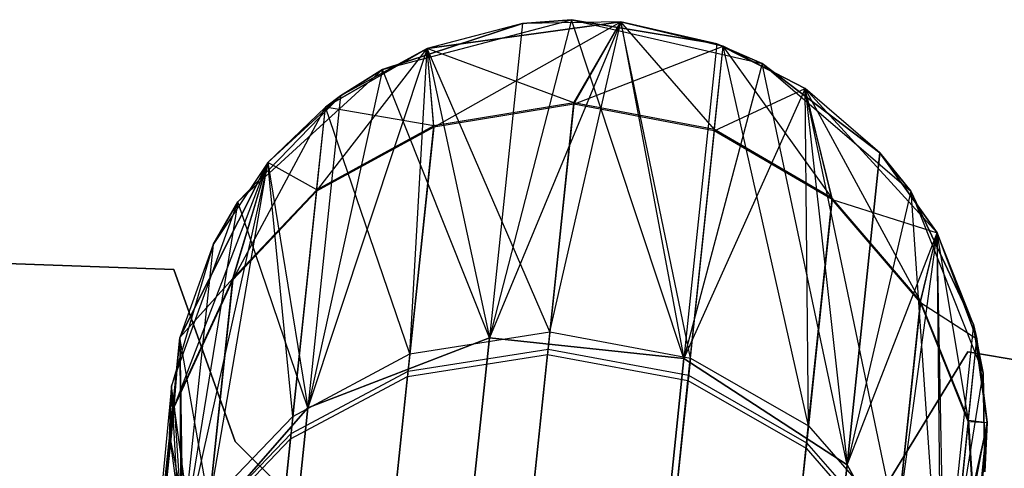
# Model space of a CAD drawing. Extents: x 0.3 to 7.1, y -3.38 to 3.38.
# Tile 560 of 604: x 3.9 to 4.15, y 3.27 to 3.38. Entities that reach past the tile are written whole.
import ezdxf

# ---------------------------------------------------------------- set-up
doc = ezdxf.new("R2010")
doc.units = 0
doc.header["$LTSCALE"] = 2.54
doc.layers.get('0').update_dxf_attribs({"linetype": 'CONTINUOUS'})

# ---------------------------------------------------------------- blocks, each defined once
blk = doc.blocks.new('SINGLES_AVVSTL_STL')
at = {"color": 0}
for p, q in [((3.99335, 3.36971, 1.70622), (4.03963, 3.38191, 1.70622)), ((3.99335, 3.36971, 1.70622), (4.03963, 3.38191, 1.70622)), ((4.02759, 3.38099, 17.50622), (3.99335, 3.36971, 17.50622)), ((3.99335, 3.36971, 1.70622), (4.02759, 3.38099, 17.50622)), ((4.02759, 3.38099, 17.50622), (3.99335, 3.36971, 17.50622)), ((3.99335, 3.36971, 1.70622), (4.02759, 3.38099, 17.50622)), ((4.05169, 3.38137, 23.18265), (4.00428, 3.37484, 51.88278)), ((4.00428, 3.37484, 51.88278), (4.05169, 3.38137, 51.88278)), ((4.05169, 3.38137, 23.18265), (4.00428, 3.37484, 51.88278)), ((4.00428, 3.37484, 51.88278), (4.05169, 3.38137, 51.88278)), ((4.05169, 3.38137, 58.76742), (4.00428, 3.37484, 58.76742)), ((4.05169, 3.38137, 58.76742), (4.00428, 3.37484, 58.76742)), ((4.05169, 3.38137, 57.56742), (4.00428, 3.37484, 57.56742)), ((4.05169, 3.38137, 57.56742), (4.00428, 3.37484, 57.56742)), ((4.02759, 3.38099, 23.18265), (4.00428, 3.37484, 51.88278)), ((4.02759, 3.38099, 23.18265), (4.00428, 3.37484, 51.88278)), ((4.02759, 3.38099, 23.18265), (4.00428, 3.37484, 23.18265)), ((4.02759, 3.38099, 23.18265), (4.00428, 3.37484, 23.18265)), ((4.00593, 3.35568, 57.21682), (4.05169, 3.38137, 57.56742)), ((4.00593, 3.35568, 57.21682), (4.05169, 3.38137, 57.56742)), ((4.03963, 3.38191, 17.50622), (4.01952, 3.30419, 18.18647)), ((4.03963, 3.38191, 17.50622), (4.01952, 3.30419, 18.18647)), ((4.05169, 3.38137, 23.18265), (4.01952, 3.30419, 22.5024)), ((4.05169, 3.38137, 23.18265), (4.01952, 3.30419, 22.5024)), ((4.02759, 3.38099, 17.50622), (4.01952, 3.30419, 18.18647)), ((4.02759, 3.38099, 17.50622), (4.01952, 3.30419, 18.18647)), ((4.02759, 3.38099, 23.18265), (4.01952, 3.30419, 22.5024)), ((4.02759, 3.38099, 23.18265), (4.01952, 3.30419, 22.5024)), ((4.03963, 3.38191, 17.50622), (4.02759, 3.38099, 17.50622)), ((4.02759, 3.38099, 17.50622), (4.03963, 3.38191, 1.70622)), ((4.02759, 3.38099, 17.50622), (4.03963, 3.38191, 1.70622)), ((4.03963, 3.38191, 17.50622), (4.02759, 3.38099, 17.50622)), ((4.05169, 3.38137, 23.18265), (4.02759, 3.38099, 23.18265)), ((4.05169, 3.38137, 23.18265), (4.02759, 3.38099, 23.18265)), ((4.03431, 3.30568, 52.55752), (4.05169, 3.38137, 51.88278)), ((4.03431, 3.30568, 52.55752), (4.05169, 3.38137, 51.88278)), ((4.03963, 3.38191, 1.70622), (4.08628, 3.37121, 1.70622)), ((4.06712, 3.29918, 18.18647), (4.03963, 3.38191, 17.50622)), ((4.07519, 3.37598, 17.50622), (4.03963, 3.38191, 17.50622)), ((4.06712, 3.29918, 18.18647), (4.03963, 3.38191, 17.50622)), ((4.03963, 3.38191, 1.70622), (4.07519, 3.37598, 17.50622)), ((4.03963, 3.38191, 1.70622), (4.08628, 3.37121, 1.70622)), ((4.03963, 3.38191, 17.50622), (4.03963, 3.38191, 1.70622)), ((4.03963, 3.38191, 17.50622), (4.03963, 3.38191, 1.70622)), ((4.07519, 3.37598, 17.50622), (4.03963, 3.38191, 17.50622)), ((4.03963, 3.38191, 1.70622), (4.07519, 3.37598, 17.50622)), ((4.04015, 3.36126, 57.21575), (4.05169, 3.38137, 57.56742)), ((4.04015, 3.36126, 57.21575), (4.05169, 3.38137, 57.56742)), ((4.04019, 3.36159, 59.11627), (4.05169, 3.38137, 58.76742)), ((4.04019, 3.36159, 59.11627), (4.05169, 3.38137, 58.76742)), ((4.07519, 3.37598, 23.18265), (4.05169, 3.38137, 51.88278)), ((4.05169, 3.38137, 51.88278), (4.07669, 3.37543, 51.88278)), ((4.07519, 3.37598, 23.18265), (4.05169, 3.38137, 51.88278)), ((4.07519, 3.37598, 23.18265), (4.05169, 3.38137, 23.18265)), ((4.05169, 3.38137, 23.18265), (4.05169, 3.38137, 51.88278)), ((4.05169, 3.38137, 23.18265), (4.05169, 3.38137, 51.88278)), ((4.05169, 3.38137, 23.18265), (4.06712, 3.29918, 22.5024)), ((4.07519, 3.37598, 23.18265), (4.05169, 3.38137, 23.18265)), ((4.05169, 3.38137, 23.18265), (4.06712, 3.29918, 22.5024)), ((4.06868, 3.29927, 52.55688), (4.05169, 3.38137, 51.88278)), ((4.06868, 3.29927, 52.55688), (4.05169, 3.38137, 51.88278)), ((4.05169, 3.38137, 51.88278), (4.07669, 3.37543, 51.88278)), ((4.07455, 3.35512, 59.11594), (4.05169, 3.38137, 58.76742)), ((4.07455, 3.35512, 59.11594), (4.05169, 3.38137, 58.76742)), ((4.07669, 3.37543, 58.76742), (4.05169, 3.38137, 58.76742)), ((4.05169, 3.38137, 57.56742), (4.05169, 3.38137, 58.76742)), ((4.07669, 3.37543, 57.56742), (4.05169, 3.38137, 57.56742)), ((4.05169, 3.38137, 57.56742), (4.05169, 3.38137, 58.76742)), ((4.07669, 3.37543, 58.76742), (4.05169, 3.38137, 58.76742)), ((4.07669, 3.37543, 57.56742), (4.05169, 3.38137, 57.56742)), ((4.00428, 3.37484, 23.18265), (3.9751, 3.28706, 22.50739)), ((4.00428, 3.37484, 23.18265), (3.9751, 3.28706, 22.50739)), ((3.97728, 3.34006, 57.21897), (4.00428, 3.37484, 57.56742)), ((3.97728, 3.34006, 57.21897), (4.00428, 3.37484, 57.56742)), ((4.00428, 3.37484, 23.18265), (3.97943, 3.36053, 51.88278)), ((3.97943, 3.36053, 51.88278), (4.00428, 3.37484, 51.88278)), ((4.00428, 3.37484, 23.18265), (3.97943, 3.36053, 51.88278)), ((3.97943, 3.36053, 51.88278), (4.00428, 3.37484, 51.88278)), ((4.00428, 3.37484, 58.76742), (3.97943, 3.36053, 58.76742)), ((4.00428, 3.37484, 57.56742), (3.97943, 3.36053, 57.56742)), ((4.00428, 3.37484, 58.76742), (3.97943, 3.36053, 58.76742)), ((4.00428, 3.37484, 57.56742), (3.97943, 3.36053, 57.56742)), ((4.00428, 3.37484, 23.18265), (3.98312, 3.36329, 23.18265)), ((4.00428, 3.37484, 23.18265), (3.98312, 3.36329, 23.18265)), ((4.00011, 3.30027, 52.55548), (4.00428, 3.37484, 51.88278)), ((4.00011, 3.30027, 52.55548), (4.00428, 3.37484, 51.88278)), ((4.00428, 3.37484, 51.88278), (4.00428, 3.37484, 23.18265)), ((4.00428, 3.37484, 51.88278), (4.00428, 3.37484, 23.18265)), ((4.00428, 3.37484, 23.18265), (4.01952, 3.30419, 22.5024)), ((4.00428, 3.37484, 23.18265), (4.01952, 3.30419, 22.5024)), ((4.03431, 3.30568, 52.55752), (4.00428, 3.37484, 51.88278)), ((4.03431, 3.30568, 52.55752), (4.00428, 3.37484, 51.88278)), ((4.00596, 3.356, 59.11521), (4.00428, 3.37484, 58.76742)), ((4.00596, 3.356, 59.11521), (4.00428, 3.37484, 58.76742)), ((4.04019, 3.36159, 59.11627), (4.00428, 3.37484, 58.76742)), ((4.04019, 3.36159, 59.11627), (4.00428, 3.37484, 58.76742)), ((4.00428, 3.37484, 57.56742), (4.00428, 3.37484, 58.76742)), ((4.00428, 3.37484, 57.56742), (4.00428, 3.37484, 58.76742)), ((4.00593, 3.35568, 57.21682), (4.00428, 3.37484, 57.56742)), ((4.00593, 3.35568, 57.21682), (4.00428, 3.37484, 57.56742)), ((4.04015, 3.36126, 57.21575), (4.07669, 3.37543, 57.56742)), ((4.04015, 3.36126, 57.21575), (4.07669, 3.37543, 57.56742)), ((4.07519, 3.37598, 17.50622), (4.06712, 3.29918, 18.18647)), ((4.07519, 3.37598, 17.50622), (4.06712, 3.29918, 18.18647)), ((4.07519, 3.37598, 23.18265), (4.06712, 3.29918, 22.5024)), ((4.07519, 3.37598, 23.18265), (4.06712, 3.29918, 22.5024)), ((4.06868, 3.29927, 52.55688), (4.07669, 3.37543, 51.88278)), ((4.06868, 3.29927, 52.55688), (4.07669, 3.37543, 51.88278)), ((4.07452, 3.35479, 57.21608), (4.07669, 3.37543, 57.56742)), ((4.07452, 3.35479, 57.21608), (4.07669, 3.37543, 57.56742)), ((4.07455, 3.35512, 59.11594), (4.07669, 3.37543, 58.76742)), ((4.07455, 3.35512, 59.11594), (4.07669, 3.37543, 58.76742)), ((4.08628, 3.37121, 17.50622), (4.07519, 3.37598, 17.50622)), ((4.07519, 3.37598, 17.50622), (4.08628, 3.37121, 1.70622)), ((4.07519, 3.37598, 17.50622), (4.08628, 3.37121, 1.70622)), ((4.08628, 3.37121, 17.50622), (4.07519, 3.37598, 17.50622)), ((4.09672, 3.36513, 23.18265), (4.07519, 3.37598, 23.18265)), ((4.07519, 3.37598, 23.18265), (4.07669, 3.37543, 51.88278)), ((4.07519, 3.37598, 23.18265), (4.07669, 3.37543, 51.88278)), ((4.09672, 3.36513, 23.18265), (4.07519, 3.37598, 23.18265)), ((4.09672, 3.36513, 23.18265), (4.07669, 3.37543, 51.88278)), ((4.07669, 3.37543, 51.88278), (4.09672, 3.36513, 51.88278)), ((4.09672, 3.36513, 23.18265), (4.07669, 3.37543, 51.88278)), ((4.09756, 3.2827, 52.55382), (4.07669, 3.37543, 51.88278)), ((4.09756, 3.2827, 52.55382), (4.07669, 3.37543, 51.88278)), ((4.07669, 3.37543, 51.88278), (4.09672, 3.36513, 51.88278)), ((4.1034, 3.33831, 59.11436), (4.07669, 3.37543, 58.76742)), ((4.1034, 3.33831, 59.11436), (4.07669, 3.37543, 58.76742)), ((4.09672, 3.36513, 58.76742), (4.07669, 3.37543, 58.76742)), ((4.09672, 3.36513, 57.56742), (4.07669, 3.37543, 57.56742)), ((4.07669, 3.37543, 57.56742), (4.07669, 3.37543, 58.76742)), ((4.09672, 3.36513, 58.76742), (4.07669, 3.37543, 58.76742)), ((4.07669, 3.37543, 57.56742), (4.07669, 3.37543, 58.76742)), ((4.09672, 3.36513, 57.56742), (4.07669, 3.37543, 57.56742)), ((3.95804, 3.3374, 1.70622), (3.99335, 3.36971, 1.70622)), ((3.95804, 3.3374, 1.70622), (3.99335, 3.36971, 1.70622)), ((3.99335, 3.36971, 17.50622), (3.9751, 3.28706, 18.18148)), ((3.99335, 3.36971, 17.50622), (3.9751, 3.28706, 18.18148)), ((3.99335, 3.36971, 17.50622), (3.98312, 3.36329, 17.50622)), ((3.98312, 3.36329, 17.50622), (3.99335, 3.36971, 1.70622)), ((3.98312, 3.36329, 17.50622), (3.99335, 3.36971, 1.70622)), ((3.99335, 3.36971, 17.50622), (3.98312, 3.36329, 17.50622)), ((4.01952, 3.30419, 18.18647), (3.99335, 3.36971, 17.50622)), ((4.01952, 3.30419, 18.18647), (3.99335, 3.36971, 17.50622)), ((3.99335, 3.36971, 17.50622), (3.99335, 3.36971, 1.70622)), ((3.99335, 3.36971, 17.50622), (3.99335, 3.36971, 1.70622)), ((4.08628, 3.37121, 17.50622), (4.06712, 3.29918, 18.18647)), ((4.08628, 3.37121, 17.50622), (4.06712, 3.29918, 18.18647)), ((4.08628, 3.37121, 1.70622), (4.12261, 3.34005, 1.70622)), ((4.107, 3.27319, 18.18148), (4.08628, 3.37121, 17.50622)), ((4.11502, 3.34943, 17.50622), (4.08628, 3.37121, 17.50622)), ((4.107, 3.27319, 18.18148), (4.08628, 3.37121, 17.50622)), ((4.08628, 3.37121, 1.70622), (4.11502, 3.34943, 17.50622)), ((4.08628, 3.37121, 1.70622), (4.12261, 3.34005, 1.70622)), ((4.08628, 3.37121, 17.50622), (4.08628, 3.37121, 1.70622)), ((4.08628, 3.37121, 17.50622), (4.08628, 3.37121, 1.70622)), ((4.11502, 3.34943, 17.50622), (4.08628, 3.37121, 17.50622)), ((4.08628, 3.37121, 1.70622), (4.11502, 3.34943, 17.50622)), ((4.09672, 3.36513, 23.18265), (4.06712, 3.29918, 22.5024)), ((4.09672, 3.36513, 23.18265), (4.06712, 3.29918, 22.5024)), ((4.07452, 3.35479, 57.21608), (4.09672, 3.36513, 57.56742)), ((4.07452, 3.35479, 57.21608), (4.09672, 3.36513, 57.56742)), ((4.11502, 3.34943, 23.18265), (4.09672, 3.36513, 51.88278)), ((4.09672, 3.36513, 51.88278), (4.12903, 3.32981, 51.88278)), ((4.11502, 3.34943, 23.18265), (4.09672, 3.36513, 51.88278)), ((4.11502, 3.34943, 23.18265), (4.09672, 3.36513, 23.18265)), ((4.09672, 3.36513, 23.18265), (4.09672, 3.36513, 51.88278)), ((4.09672, 3.36513, 23.18265), (4.09672, 3.36513, 51.88278)), ((4.09672, 3.36513, 23.18265), (4.107, 3.27319, 22.50739)), ((4.09672, 3.36513, 23.18265), (4.107, 3.27319, 22.50739)), ((4.11502, 3.34943, 23.18265), (4.09672, 3.36513, 23.18265)), ((4.09756, 3.2827, 52.55382), (4.09672, 3.36513, 51.88278)), ((4.09756, 3.2827, 52.55382), (4.09672, 3.36513, 51.88278)), ((4.11917, 3.25799, 52.54873), (4.09672, 3.36513, 51.88278)), ((4.11917, 3.25799, 52.54873), (4.09672, 3.36513, 51.88278)), ((4.09672, 3.36513, 51.88278), (4.12903, 3.32981, 51.88278)), ((4.1034, 3.33831, 59.11436), (4.09672, 3.36513, 58.76742)), ((4.1034, 3.33831, 59.11436), (4.09672, 3.36513, 58.76742)), ((4.12497, 3.31317, 59.11172), (4.09672, 3.36513, 58.76742)), ((4.12497, 3.31317, 59.11172), (4.09672, 3.36513, 58.76742)), ((4.12903, 3.32981, 58.76742), (4.09672, 3.36513, 58.76742)), ((4.12903, 3.32981, 57.56742), (4.09672, 3.36513, 57.56742)), ((4.09672, 3.36513, 57.56742), (4.09672, 3.36513, 58.76742)), ((4.12903, 3.32981, 58.76742), (4.09672, 3.36513, 58.76742)), ((4.09672, 3.36513, 57.56742), (4.09672, 3.36513, 58.76742)), ((4.10337, 3.33798, 57.21768), (4.09672, 3.36513, 57.56742)), ((4.12903, 3.32981, 57.56742), (4.09672, 3.36513, 57.56742)), ((4.10337, 3.33798, 57.21768), (4.09672, 3.36513, 57.56742)), ((3.98312, 3.36329, 17.50622), (3.95804, 3.3374, 17.50622)), ((3.95804, 3.3374, 1.70622), (3.98312, 3.36329, 17.50622)), ((3.98312, 3.36329, 17.50622), (3.95804, 3.3374, 17.50622)), ((3.95804, 3.3374, 1.70622), (3.98312, 3.36329, 17.50622)), ((3.98312, 3.36329, 23.18265), (3.96533, 3.34702, 51.88278)), ((3.98312, 3.36329, 23.18265), (3.96533, 3.34702, 51.88278)), ((3.98312, 3.36329, 23.18265), (3.96533, 3.34702, 23.18265)), ((3.98312, 3.36329, 23.18265), (3.96533, 3.34702, 23.18265)), ((3.98312, 3.36329, 17.50622), (3.9751, 3.28706, 18.18148)), ((3.98312, 3.36329, 17.50622), (3.9751, 3.28706, 18.18148)), ((3.98312, 3.36329, 23.18265), (3.9751, 3.28706, 22.50739)), ((3.98312, 3.36329, 23.18265), (3.9751, 3.28706, 22.50739)), ((3.98312, 3.36329, 23.18265), (3.97943, 3.36053, 51.88278)), ((3.98312, 3.36329, 23.18265), (3.97943, 3.36053, 51.88278)), ((3.95676, 3.31836, 57.22174), (3.97943, 3.36053, 57.56742)), ((3.95676, 3.31836, 57.22174), (3.97943, 3.36053, 57.56742)), ((3.96533, 3.34702, 51.88278), (3.97943, 3.36053, 51.88278)), ((3.96533, 3.34702, 51.88278), (3.97943, 3.36053, 51.88278)), ((3.97943, 3.36053, 58.76742), (3.96533, 3.34702, 58.76742)), ((3.97943, 3.36053, 57.56742), (3.96533, 3.34702, 57.56742)), ((3.97943, 3.36053, 58.76742), (3.96533, 3.34702, 58.76742)), ((3.97943, 3.36053, 57.56742), (3.96533, 3.34702, 57.56742)), ((3.97149, 3.28499, 52.55134), (3.97943, 3.36053, 51.88278)), ((3.97149, 3.28499, 52.55134), (3.97943, 3.36053, 51.88278)), ((3.97728, 3.34006, 57.21897), (3.97943, 3.36053, 57.56742)), ((3.97728, 3.34006, 57.21897), (3.97943, 3.36053, 57.56742)), ((3.97731, 3.34039, 59.11307), (3.97943, 3.36053, 58.76742)), ((3.97731, 3.34039, 59.11307), (3.97943, 3.36053, 58.76742)), ((4.00011, 3.30027, 52.55548), (3.97943, 3.36053, 51.88278)), ((4.00011, 3.30027, 52.55548), (3.97943, 3.36053, 51.88278)), ((4.00596, 3.356, 59.11521), (3.97943, 3.36053, 58.76742)), ((4.00596, 3.356, 59.11521), (3.97943, 3.36053, 58.76742)), ((3.97943, 3.36053, 57.56742), (3.97943, 3.36053, 58.76742)), ((3.97943, 3.36053, 57.56742), (3.97943, 3.36053, 58.76742)), ((4.04015, 3.36126, 57.21575), (4.00593, 3.35568, 57.21682)), ((4.04015, 3.36126, 57.21575), (4.00593, 3.35568, 57.21682)), ((4.04019, 3.36159, 59.11627), (4.00596, 3.356, 59.11521)), ((4.04019, 3.36159, 59.11627), (4.00596, 3.356, 59.11521)), ((4.04015, 3.36126, 57.21575), (4.03373, 3.30016, 56.86884)), ((4.04015, 3.36126, 57.21575), (4.03373, 3.30016, 56.86884)), ((4.03387, 3.30146, 59.46046), (4.04019, 3.36159, 59.11627)), ((4.03387, 3.30146, 59.46046), (4.04019, 3.36159, 59.11627)), ((4.07452, 3.35479, 57.21608), (4.04015, 3.36126, 57.21575)), ((4.07452, 3.35479, 57.21608), (4.04015, 3.36126, 57.21575)), ((4.07455, 3.35512, 59.11594), (4.04019, 3.36159, 59.11627)), ((4.07455, 3.35512, 59.11594), (4.04019, 3.36159, 59.11627)), ((4.00593, 3.35568, 57.21682), (3.97728, 3.34006, 57.21897)), ((4.00593, 3.35568, 57.21682), (3.97728, 3.34006, 57.21897)), ((4.00596, 3.356, 59.11521), (3.97731, 3.34039, 59.11307)), ((4.00596, 3.356, 59.11521), (3.97731, 3.34039, 59.11307)), ((4.00593, 3.35568, 57.21682), (3.99953, 3.29476, 56.87096)), ((4.00593, 3.35568, 57.21682), (3.99953, 3.29476, 56.87096)), ((3.99966, 3.29606, 59.45836), (4.00596, 3.356, 59.11521)), ((3.99966, 3.29606, 59.45836), (4.00596, 3.356, 59.11521)), ((4.07452, 3.35479, 57.21608), (4.0681, 3.29375, 56.8695)), ((4.07452, 3.35479, 57.21608), (4.0681, 3.29375, 56.8695)), ((4.06824, 3.29505, 59.4598), (4.07455, 3.35512, 59.11594)), ((4.06824, 3.29505, 59.4598), (4.07455, 3.35512, 59.11594)), ((4.10337, 3.33798, 57.21768), (4.07452, 3.35479, 57.21608)), ((4.10337, 3.33798, 57.21768), (4.07452, 3.35479, 57.21608)), ((4.1034, 3.33831, 59.11436), (4.07455, 3.35512, 59.11594)), ((4.1034, 3.33831, 59.11436), (4.07455, 3.35512, 59.11594)), ((4.11502, 3.34943, 17.50622), (4.107, 3.27319, 18.18148)), ((4.11502, 3.34943, 17.50622), (4.107, 3.27319, 18.18148)), ((4.107, 3.27319, 22.50739), (4.11502, 3.34943, 23.18265)), ((4.107, 3.27319, 22.50739), (4.11502, 3.34943, 23.18265)), ((4.12261, 3.34005, 17.50622), (4.11502, 3.34943, 17.50622)), ((4.11502, 3.34943, 17.50622), (4.12261, 3.34005, 1.70622)), ((4.11502, 3.34943, 17.50622), (4.12261, 3.34005, 1.70622)), ((4.12261, 3.34005, 17.50622), (4.11502, 3.34943, 17.50622)), ((4.12903, 3.32981, 23.18265), (4.11502, 3.34943, 23.18265)), ((4.11502, 3.34943, 23.18265), (4.12903, 3.32981, 51.88278)), ((4.11502, 3.34943, 23.18265), (4.12903, 3.32981, 51.88278)), ((4.12903, 3.32981, 23.18265), (4.11502, 3.34943, 23.18265)), ((3.94244, 3.28735, 57.22551), (3.96533, 3.34702, 57.56742)), ((3.94244, 3.28735, 57.22551), (3.96533, 3.34702, 57.56742)), ((3.96533, 3.34702, 23.18265), (3.94378, 3.30429, 51.88278)), ((3.94378, 3.30429, 51.88278), (3.96533, 3.34702, 51.88278)), ((3.96533, 3.34702, 23.18265), (3.94378, 3.30429, 51.88278)), ((3.94378, 3.30429, 51.88278), (3.96533, 3.34702, 51.88278)), ((3.96533, 3.34702, 58.76742), (3.94378, 3.30429, 58.76742)), ((3.96533, 3.34702, 57.56742), (3.94378, 3.30429, 57.56742)), ((3.96533, 3.34702, 58.76742), (3.94378, 3.30429, 58.76742)), ((3.96533, 3.34702, 57.56742), (3.94378, 3.30429, 57.56742)), ((3.96533, 3.34702, 23.18265), (3.94405, 3.25172, 22.51622)), ((3.96533, 3.34702, 23.18265), (3.94405, 3.25172, 22.51622)), ((3.95102, 3.26373, 52.54603), (3.96533, 3.34702, 51.88278)), ((3.95102, 3.26373, 52.54603), (3.96533, 3.34702, 51.88278)), ((3.96533, 3.34702, 23.18265), (3.95196, 3.32696, 23.18265)), ((3.96533, 3.34702, 23.18265), (3.95196, 3.32696, 23.18265)), ((3.95676, 3.31836, 57.22174), (3.96533, 3.34702, 57.56742)), ((3.95676, 3.31836, 57.22174), (3.96533, 3.34702, 57.56742)), ((3.9568, 3.31868, 59.11033), (3.96533, 3.34702, 58.76742)), ((3.9568, 3.31868, 59.11033), (3.96533, 3.34702, 58.76742)), ((3.96533, 3.34702, 23.18265), (3.96533, 3.34702, 51.88278)), ((3.96533, 3.34702, 23.18265), (3.96533, 3.34702, 51.88278)), ((3.96533, 3.34702, 23.18265), (3.9751, 3.28706, 22.50739)), ((3.96533, 3.34702, 23.18265), (3.9751, 3.28706, 22.50739)), ((3.97149, 3.28499, 52.55134), (3.96533, 3.34702, 51.88278)), ((3.97149, 3.28499, 52.55134), (3.96533, 3.34702, 51.88278)), ((3.97731, 3.34039, 59.11307), (3.96533, 3.34702, 58.76742)), ((3.97731, 3.34039, 59.11307), (3.96533, 3.34702, 58.76742)), ((3.96533, 3.34702, 57.56742), (3.96533, 3.34702, 58.76742)), ((3.96533, 3.34702, 57.56742), (3.96533, 3.34702, 58.76742)), ((3.97728, 3.34006, 57.21897), (3.95676, 3.31836, 57.22174)), ((3.97728, 3.34006, 57.21897), (3.95676, 3.31836, 57.22174)), ((3.97731, 3.34039, 59.11307), (3.9568, 3.31868, 59.11033)), ((3.97731, 3.34039, 59.11307), (3.9568, 3.31868, 59.11033)), ((3.97728, 3.34006, 57.21897), (3.97091, 3.27953, 56.87524)), ((3.97728, 3.34006, 57.21897), (3.97091, 3.27953, 56.87524)), ((3.97105, 3.28081, 59.4541), (3.97731, 3.34039, 59.11307)), ((3.97105, 3.28081, 59.4541), (3.97731, 3.34039, 59.11307)), ((4.12261, 3.34005, 17.50622), (4.107, 3.27319, 18.18148)), ((4.12261, 3.34005, 17.50622), (4.107, 3.27319, 18.18148)), ((4.12261, 3.34005, 1.70622), (4.14031, 3.29557, 1.70622)), ((4.13794, 3.30742, 17.50622), (4.12261, 3.34005, 17.50622)), ((4.12261, 3.34005, 17.50622), (4.13003, 3.23217, 18.17265)), ((4.12261, 3.34005, 17.50622), (4.13003, 3.23217, 18.17265)), ((4.12261, 3.34005, 1.70622), (4.13794, 3.30742, 17.50622)), ((4.12261, 3.34005, 1.70622), (4.14031, 3.29557, 1.70622)), ((4.12261, 3.34005, 17.50622), (4.12261, 3.34005, 1.70622)), ((4.12261, 3.34005, 17.50622), (4.12261, 3.34005, 1.70622)), ((4.13794, 3.30742, 17.50622), (4.12261, 3.34005, 17.50622)), ((4.12261, 3.34005, 1.70622), (4.13794, 3.30742, 17.50622)), ((4.10337, 3.33798, 57.21768), (4.09698, 3.27722, 56.87267)), ((4.10337, 3.33798, 57.21768), (4.09698, 3.27722, 56.87267)), ((4.09712, 3.27851, 59.45665), (4.1034, 3.33831, 59.11436)), ((4.09712, 3.27851, 59.45665), (4.1034, 3.33831, 59.11436)), ((4.12493, 3.31284, 57.22032), (4.10337, 3.33798, 57.21768)), ((4.10337, 3.33798, 57.21768), (4.12903, 3.32981, 57.56742)), ((4.10337, 3.33798, 57.21768), (4.12903, 3.32981, 57.56742)), ((4.12493, 3.31284, 57.22032), (4.10337, 3.33798, 57.21768)), ((4.12497, 3.31317, 59.11172), (4.1034, 3.33831, 59.11436)), ((4.12497, 3.31317, 59.11172), (4.1034, 3.33831, 59.11436)), ((3.94179, 3.29238, 1.70622), (3.95804, 3.3374, 1.70622)), ((3.94179, 3.29238, 1.70622), (3.95804, 3.3374, 1.70622)), ((3.95804, 3.3374, 17.50622), (3.94405, 3.25172, 18.17265)), ((3.95804, 3.3374, 17.50622), (3.94405, 3.25172, 18.17265)), ((3.95804, 3.3374, 17.50622), (3.95196, 3.32696, 17.50622)), ((3.95196, 3.32696, 17.50622), (3.95804, 3.3374, 1.70622)), ((3.95196, 3.32696, 17.50622), (3.95804, 3.3374, 1.70622)), ((3.95804, 3.3374, 17.50622), (3.95196, 3.32696, 17.50622)), ((3.9751, 3.28706, 18.18148), (3.95804, 3.3374, 17.50622)), ((3.9751, 3.28706, 18.18148), (3.95804, 3.3374, 17.50622)), ((3.95804, 3.3374, 17.50622), (3.95804, 3.3374, 1.70622)), ((3.95804, 3.3374, 17.50622), (3.95804, 3.3374, 1.70622)), ((3.94239, 3.32089, 1.7), (3.69148, 3.33, 1.7)), ((3.69148, 3.33, 1.9), (3.94239, 3.32089, 1.9)), ((3.69148, 3.33, 1.9), (3.94239, 3.32089, 1.9)), ((3.94239, 3.32089, 1.7), (3.69148, 3.33, 1.7)), ((4.107, 3.27319, 22.50739), (4.12903, 3.32981, 23.18265)), ((4.107, 3.27319, 22.50739), (4.12903, 3.32981, 23.18265)), ((4.11917, 3.25799, 52.54873), (4.12903, 3.32981, 51.88278)), ((4.11917, 3.25799, 52.54873), (4.12903, 3.32981, 51.88278)), ((4.12493, 3.31284, 57.22032), (4.12903, 3.32981, 57.56742)), ((4.12493, 3.31284, 57.22032), (4.12903, 3.32981, 57.56742)), ((4.12497, 3.31317, 59.11172), (4.12903, 3.32981, 58.76742)), ((4.12497, 3.31317, 59.11172), (4.12903, 3.32981, 58.76742)), ((4.13794, 3.30742, 23.18265), (4.12903, 3.32981, 51.88278)), ((4.12903, 3.32981, 51.88278), (4.13878, 3.30396, 51.88278)), ((4.13794, 3.30742, 23.18265), (4.12903, 3.32981, 23.18265)), ((4.12903, 3.32981, 23.18265), (4.12903, 3.32981, 51.88278)), ((4.13794, 3.30742, 23.18265), (4.12903, 3.32981, 51.88278)), ((4.12903, 3.32981, 23.18265), (4.12903, 3.32981, 51.88278)), ((4.13003, 3.23217, 22.51622), (4.12903, 3.32981, 23.18265)), ((4.13794, 3.30742, 23.18265), (4.12903, 3.32981, 23.18265)), ((4.13003, 3.23217, 22.51622), (4.12903, 3.32981, 23.18265)), ((4.13095, 3.22941, 52.54254), (4.12903, 3.32981, 51.88278)), ((4.13095, 3.22941, 52.54254), (4.12903, 3.32981, 51.88278)), ((4.12903, 3.32981, 51.88278), (4.13878, 3.30396, 51.88278)), ((4.1367, 3.28408, 59.10852), (4.12903, 3.32981, 58.76742)), ((4.1367, 3.28408, 59.10852), (4.12903, 3.32981, 58.76742)), ((4.13878, 3.30396, 58.76742), (4.12903, 3.32981, 58.76742)), ((4.13878, 3.30396, 57.56742), (4.12903, 3.32981, 57.56742)), ((4.12903, 3.32981, 57.56742), (4.12903, 3.32981, 58.76742)), ((4.13878, 3.30396, 58.76742), (4.12903, 3.32981, 58.76742)), ((4.12903, 3.32981, 57.56742), (4.12903, 3.32981, 58.76742)), ((4.13878, 3.30396, 57.56742), (4.12903, 3.32981, 57.56742)), ((3.95196, 3.32696, 17.50622), (3.94179, 3.29238, 17.50622)), ((3.95196, 3.32696, 17.50622), (3.94179, 3.29238, 17.50622)), ((3.95196, 3.32696, 17.50622), (3.94179, 3.29238, 1.70622)), ((3.95196, 3.32696, 17.50622), (3.94179, 3.29238, 1.70622)), ((3.95196, 3.32696, 23.18265), (3.94378, 3.30429, 51.88278)), ((3.95196, 3.32696, 23.18265), (3.94378, 3.30429, 51.88278)), ((3.95196, 3.32696, 23.18265), (3.94378, 3.30429, 23.18265)), ((3.95196, 3.32696, 23.18265), (3.94378, 3.30429, 23.18265)), ((3.95196, 3.32696, 17.50622), (3.94405, 3.25172, 18.17265)), ((3.95196, 3.32696, 17.50622), (3.94405, 3.25172, 18.17265)), ((3.95196, 3.32696, 23.18265), (3.94405, 3.25172, 22.51622)), ((3.95196, 3.32696, 23.18265), (3.94405, 3.25172, 22.51622)), ((3.94239, 3.32089, 1.9), (3.94239, 3.32089, 1.7)), ((3.95737, 3.27886, 1.9), (3.94239, 3.32089, 1.9)), ((3.94239, 3.32089, 1.7), (3.95737, 3.27886, 1.7)), ((3.94239, 3.32089, 1.7), (3.95737, 3.27886, 1.7)), ((3.94239, 3.32089, 1.9), (3.94239, 3.32089, 1.7)), ((3.95737, 3.27886, 1.9), (3.94239, 3.32089, 1.9)), ((3.95676, 3.31836, 57.22174), (3.94244, 3.28735, 57.22551)), ((3.95676, 3.31836, 57.22174), (3.94244, 3.28735, 57.22551)), ((3.9568, 3.31868, 59.11033), (3.94247, 3.28767, 59.10659)), ((3.9568, 3.31868, 59.11033), (3.94247, 3.28767, 59.10659)), ((3.9568, 3.31868, 59.11033), (3.94378, 3.30429, 58.76742)), ((3.9568, 3.31868, 59.11033), (3.94378, 3.30429, 58.76742)), ((3.95676, 3.31836, 57.22174), (3.95045, 3.2583, 56.88074)), ((3.95676, 3.31836, 57.22174), (3.95045, 3.2583, 56.88074)), ((3.95059, 3.25958, 59.44865), (3.9568, 3.31868, 59.11033)), ((3.95059, 3.25958, 59.44865), (3.9568, 3.31868, 59.11033)), ((4.12493, 3.31284, 57.22032), (4.1186, 3.25254, 56.87794)), ((4.12493, 3.31284, 57.22032), (4.1186, 3.25254, 56.87794)), ((4.11873, 3.25383, 59.45143), (4.12497, 3.31317, 59.11172)), ((4.11873, 3.25383, 59.45143), (4.12497, 3.31317, 59.11172)), ((4.13666, 3.28376, 57.22356), (4.12493, 3.31284, 57.22032)), ((4.12493, 3.31284, 57.22032), (4.13878, 3.30396, 57.56742)), ((4.12493, 3.31284, 57.22032), (4.13878, 3.30396, 57.56742)), ((4.13666, 3.28376, 57.22356), (4.12493, 3.31284, 57.22032)), ((4.1367, 3.28408, 59.10852), (4.12497, 3.31317, 59.11172)), ((4.1367, 3.28408, 59.10852), (4.12497, 3.31317, 59.11172)), ((4.13794, 3.30742, 17.50622), (4.13003, 3.23217, 18.17265)), ((4.13794, 3.30742, 17.50622), (4.13003, 3.23217, 18.17265)), ((4.13794, 3.30742, 23.18265), (4.13003, 3.23217, 22.51622)), ((4.13794, 3.30742, 23.18265), (4.13003, 3.23217, 22.51622)), ((4.14031, 3.29557, 17.50622), (4.13794, 3.30742, 17.50622)), ((4.13794, 3.30742, 17.50622), (4.14031, 3.29557, 1.70622)), ((4.13794, 3.30742, 17.50622), (4.14031, 3.29557, 1.70622)), ((4.14031, 3.29557, 17.50622), (4.13794, 3.30742, 17.50622)), ((4.14123, 3.28353, 23.18265), (4.13794, 3.30742, 23.18265)), ((4.13794, 3.30742, 23.18265), (4.13878, 3.30396, 51.88278)), ((4.13794, 3.30742, 23.18265), (4.13878, 3.30396, 51.88278)), ((4.14123, 3.28353, 23.18265), (4.13794, 3.30742, 23.18265)), ((3.94378, 3.30429, 23.18265), (3.93347, 3.20627, 22.52687)), ((3.94378, 3.30429, 23.18265), (3.93347, 3.20627, 22.52687)), ((3.93676, 3.23331, 52.53879), (3.94378, 3.30429, 51.88278)), ((3.93676, 3.23331, 52.53879), (3.94378, 3.30429, 51.88278)), ((3.93927, 3.2572, 57.22904), (3.94378, 3.30429, 57.56742)), ((3.93927, 3.2572, 57.22904), (3.94378, 3.30429, 57.56742)), ((3.94244, 3.28735, 57.22551), (3.94378, 3.30429, 57.56742)), ((3.94244, 3.28735, 57.22551), (3.94378, 3.30429, 57.56742)), ((3.94247, 3.28767, 59.10659), (3.94378, 3.30429, 58.76742)), ((3.94247, 3.28767, 59.10659), (3.94378, 3.30429, 58.76742)), ((3.94378, 3.30429, 23.18265), (3.94378, 3.30429, 51.88278)), ((3.94378, 3.30429, 23.18265), (3.94378, 3.30429, 51.88278)), ((3.94378, 3.30429, 23.18265), (3.94455, 3.25643, 51.88278)), ((3.94455, 3.25643, 51.88278), (3.94378, 3.30429, 51.88278)), ((3.94378, 3.30429, 23.18265), (3.94455, 3.25643, 51.88278)), ((3.94378, 3.30429, 23.18265), (3.94405, 3.25172, 22.51622)), ((3.94378, 3.30429, 23.18265), (3.94405, 3.25172, 22.51622)), ((3.94455, 3.25643, 51.88278), (3.94378, 3.30429, 51.88278)), ((3.95102, 3.26373, 52.54603), (3.94378, 3.30429, 51.88278)), ((3.95102, 3.26373, 52.54603), (3.94378, 3.30429, 51.88278)), ((3.94378, 3.30429, 58.76742), (3.94455, 3.25643, 58.76742)), ((3.94378, 3.30429, 57.56742), (3.94378, 3.30429, 58.76742)), ((3.94378, 3.30429, 57.56742), (3.94455, 3.25643, 57.56742)), ((3.94378, 3.30429, 58.76742), (3.94455, 3.25643, 58.76742)), ((3.94378, 3.30429, 57.56742), (3.94378, 3.30429, 58.76742)), ((3.94378, 3.30429, 57.56742), (3.94455, 3.25643, 57.56742)), ((3.9751, 3.28706, 18.18148), (4.01952, 3.30419, 18.18647)), ((3.9751, 3.28706, 18.18148), (4.01952, 3.30419, 18.18647)), ((4.01952, 3.30419, 22.5024), (3.9751, 3.28706, 22.50739)), ((4.01952, 3.30419, 22.5024), (3.9751, 3.28706, 22.50739)), ((3.99571, 3.0777, 18.83209), (4.01952, 3.30419, 18.18647)), ((3.99571, 3.0777, 18.83209), (4.01952, 3.30419, 18.18647)), ((4.01952, 3.30419, 22.5024), (3.99571, 3.0777, 21.85677)), ((4.01952, 3.30419, 22.5024), (3.99571, 3.0777, 21.85677)), ((4.00011, 3.30027, 52.55548), (4.03431, 3.30568, 52.55752)), ((4.00011, 3.30027, 52.55548), (4.03431, 3.30568, 52.55752)), ((4.01952, 3.30419, 18.18647), (4.06712, 3.29918, 18.18647)), ((4.01952, 3.30419, 18.18647), (4.06712, 3.29918, 18.18647)), ((4.06712, 3.29918, 22.5024), (4.01952, 3.30419, 22.5024)), ((4.06712, 3.29918, 22.5024), (4.01952, 3.30419, 22.5024)), ((4.03431, 3.30568, 52.55752), (4.02401, 3.20772, 52.89709)), ((4.03431, 3.30568, 52.55752), (4.02401, 3.20772, 52.89709)), ((4.03431, 3.30568, 52.55752), (4.06868, 3.29927, 52.55688)), ((4.03431, 3.30568, 52.55752), (4.06868, 3.29927, 52.55688)), ((4.13095, 3.22941, 52.54254), (4.13878, 3.30396, 51.88278)), ((4.13095, 3.22941, 52.54254), (4.13878, 3.30396, 51.88278)), ((4.13666, 3.28376, 57.22356), (4.13878, 3.30396, 57.56742)), ((4.13666, 3.28376, 57.22356), (4.13878, 3.30396, 57.56742)), ((4.1367, 3.28408, 59.10852), (4.13878, 3.30396, 58.76742)), ((4.1367, 3.28408, 59.10852), (4.13878, 3.30396, 58.76742)), ((4.14123, 3.28353, 23.18265), (4.13878, 3.30396, 51.88278)), ((4.13878, 3.30396, 51.88278), (4.14123, 3.28353, 51.88278)), ((4.14123, 3.28353, 23.18265), (4.13878, 3.30396, 51.88278)), ((4.13878, 3.30396, 51.88278), (4.14123, 3.28353, 51.88278)), ((4.14123, 3.28353, 58.76742), (4.13878, 3.30396, 58.76742)), ((4.14123, 3.28353, 57.56742), (4.13878, 3.30396, 57.56742)), ((4.13878, 3.30396, 57.56742), (4.13878, 3.30396, 58.76742)), ((4.14123, 3.28353, 58.76742), (4.13878, 3.30396, 58.76742)), ((4.13878, 3.30396, 57.56742), (4.13878, 3.30396, 58.76742)), ((4.14123, 3.28353, 57.56742), (4.13878, 3.30396, 57.56742)), ((3.97149, 3.28499, 52.55134), (4.00011, 3.30027, 52.55548)), ((3.97149, 3.28499, 52.55134), (4.00011, 3.30027, 52.55548)), ((4.00011, 3.30027, 52.55548), (3.98984, 3.2026, 52.89401)), ((4.00011, 3.30027, 52.55548), (3.98984, 3.2026, 52.89401)), ((3.99953, 3.29476, 56.87096), (4.03373, 3.30016, 56.86884)), ((3.99953, 3.29476, 56.87096), (4.03373, 3.30016, 56.86884)), ((3.99966, 3.29606, 59.45836), (4.03387, 3.30146, 59.46046)), ((3.99966, 3.29606, 59.45836), (4.03387, 3.30146, 59.46046)), ((4.02315, 3.19951, 56.53007), (4.03373, 3.30016, 56.86884)), ((4.02315, 3.19951, 56.53007), (4.03373, 3.30016, 56.86884)), ((4.02335, 3.20145, 59.79938), (4.03387, 3.30146, 59.46046)), ((4.02335, 3.20145, 59.79938), (4.03387, 3.30146, 59.46046)), ((4.03373, 3.30016, 56.86884), (4.0681, 3.29375, 56.8695)), ((4.03373, 3.30016, 56.86884), (4.0681, 3.29375, 56.8695)), ((4.03387, 3.30146, 59.46046), (4.06824, 3.29505, 59.4598)), ((4.03387, 3.30146, 59.46046), (4.06824, 3.29505, 59.4598)), ((4.04331, 3.07269, 18.83209), (4.06712, 3.29918, 18.18647)), ((4.04331, 3.07269, 18.83209), (4.06712, 3.29918, 18.18647)), ((4.06712, 3.29918, 22.5024), (4.04331, 3.07269, 21.85677)), ((4.06712, 3.29918, 22.5024), (4.04331, 3.07269, 21.85677)), ((4.06868, 3.29927, 52.55688), (4.0584, 3.20139, 52.89613)), ((4.06868, 3.29927, 52.55688), (4.0584, 3.20139, 52.89613)), ((4.06712, 3.29918, 18.18647), (4.107, 3.27319, 18.18148)), ((4.06712, 3.29918, 18.18647), (4.107, 3.27319, 18.18148)), ((4.107, 3.27319, 22.50739), (4.06712, 3.29918, 22.5024)), ((4.107, 3.27319, 22.50739), (4.06712, 3.29918, 22.5024)), ((4.06868, 3.29927, 52.55688), (4.09756, 3.2827, 52.55382)), ((4.06868, 3.29927, 52.55688), (4.09756, 3.2827, 52.55382)), ((4.1365, 3.30078, 1.9), (4.11322, 3.2627, 1.9)), ((4.11322, 3.2627, 1.7), (4.1365, 3.30078, 1.7)), ((4.11322, 3.2627, 1.7), (4.1365, 3.30078, 1.7)), ((4.1365, 3.30078, 1.9), (4.11322, 3.2627, 1.9)), ((4.38383, 3.25825, 1.7), (4.1365, 3.30078, 1.7)), ((4.1365, 3.30078, 1.7), (4.1365, 3.30078, 1.9)), ((4.1365, 3.30078, 1.9), (4.38383, 3.25825, 1.9)), ((4.1365, 3.30078, 1.9), (4.38383, 3.25825, 1.9)), ((4.38383, 3.25825, 1.7), (4.1365, 3.30078, 1.7)), ((4.1365, 3.30078, 1.7), (4.1365, 3.30078, 1.9)), ((3.97091, 3.27953, 56.87524), (3.99953, 3.29476, 56.87096)), ((3.97091, 3.27953, 56.87524), (3.99953, 3.29476, 56.87096)), ((3.97105, 3.28081, 59.4541), (3.99966, 3.29606, 59.45836)), ((3.97105, 3.28081, 59.4541), (3.99966, 3.29606, 59.45836)), ((3.98898, 3.19442, 56.5332), (3.99953, 3.29476, 56.87096)), ((3.98898, 3.19442, 56.5332), (3.99953, 3.29476, 56.87096)), ((3.98918, 3.19635, 59.79626), (3.99966, 3.29606, 59.45836)), ((3.98918, 3.19635, 59.79626), (3.99966, 3.29606, 59.45836)), ((4.05774, 3.19513, 59.79841), (4.06824, 3.29505, 59.4598)), ((4.05774, 3.19513, 59.79841), (4.06824, 3.29505, 59.4598)), ((4.06824, 3.29505, 59.4598), (4.09712, 3.27851, 59.45665)), ((4.06824, 3.29505, 59.4598), (4.09712, 3.27851, 59.45665)), ((4.13003, 3.23217, 18.17265), (4.14031, 3.29557, 17.50622)), ((4.13003, 3.23217, 18.17265), (4.14031, 3.29557, 17.50622)), ((4.14031, 3.29557, 1.70622), (4.14069, 3.27147, 1.70622)), ((4.14069, 3.27147, 17.50622), (4.14031, 3.29557, 17.50622)), ((4.14031, 3.29557, 17.50622), (4.14031, 3.29557, 1.70622)), ((4.14031, 3.29557, 17.50622), (4.14031, 3.29557, 1.70622)), ((4.14069, 3.27147, 17.50622), (4.14031, 3.29557, 17.50622)), ((4.14031, 3.29557, 1.70622), (4.14069, 3.27147, 1.70622)), ((3.94179, 3.29238, 17.50622), (3.93347, 3.20627, 18.162)), ((3.94179, 3.29238, 17.50622), (3.93347, 3.20627, 18.162)), ((3.94179, 3.29238, 17.50622), (3.94126, 3.28031, 17.50622)), ((3.94126, 3.28031, 17.50622), (3.94179, 3.29238, 1.70622)), ((3.94179, 3.29238, 17.50622), (3.94126, 3.28031, 17.50622)), ((3.94126, 3.28031, 17.50622), (3.94179, 3.29238, 1.70622)), ((3.94832, 3.24496, 1.70622), (3.94179, 3.29238, 1.70622)), ((3.94405, 3.25172, 18.17265), (3.94179, 3.29238, 17.50622)), ((3.94405, 3.25172, 18.17265), (3.94179, 3.29238, 17.50622)), ((3.94832, 3.24496, 1.70622), (3.94179, 3.29238, 1.70622)), ((3.94179, 3.29238, 17.50622), (3.94179, 3.29238, 1.70622)), ((3.94179, 3.29238, 17.50622), (3.94179, 3.29238, 1.70622)), ((4.05753, 3.1932, 56.53104), (4.0681, 3.29375, 56.8695)), ((4.05753, 3.1932, 56.53104), (4.0681, 3.29375, 56.8695)), ((4.0681, 3.29375, 56.8695), (4.09698, 3.27722, 56.87267)), ((4.0681, 3.29375, 56.8695), (4.09698, 3.27722, 56.87267)), ((3.94247, 3.28767, 59.10659), (3.93322, 3.19967, 59.43426)), ((3.94247, 3.28767, 59.10659), (3.93322, 3.19967, 59.43426)), ((3.94244, 3.28735, 57.22551), (3.9362, 3.22795, 56.88823)), ((3.94244, 3.28735, 57.22551), (3.9362, 3.22795, 56.88823)), ((3.93633, 3.22921, 59.44122), (3.94247, 3.28767, 59.10659)), ((3.93633, 3.22921, 59.44122), (3.94247, 3.28767, 59.10659)), ((3.94244, 3.28735, 57.22551), (3.93927, 3.2572, 57.22904)), ((3.94244, 3.28735, 57.22551), (3.93927, 3.2572, 57.22904)), ((3.94247, 3.28767, 59.10659), (3.94455, 3.25643, 58.76742)), ((3.94247, 3.28767, 59.10659), (3.94455, 3.25643, 58.76742)), ((3.94405, 3.25172, 18.17265), (3.9751, 3.28706, 18.18148)), ((3.94405, 3.25172, 18.17265), (3.9751, 3.28706, 18.18148)), ((3.9751, 3.28706, 22.50739), (3.94405, 3.25172, 22.51622)), ((3.9751, 3.28706, 22.50739), (3.94405, 3.25172, 22.51622)), ((3.95147, 3.06223, 18.82238), (3.9751, 3.28706, 18.18148)), ((3.95147, 3.06223, 18.82238), (3.9751, 3.28706, 18.18148)), ((3.9751, 3.28706, 22.50739), (3.95147, 3.06223, 21.86649)), ((3.9751, 3.28706, 22.50739), (3.95147, 3.06223, 21.86649)), ((3.95102, 3.26373, 52.54603), (3.97149, 3.28499, 52.55134)), ((3.95102, 3.26373, 52.54603), (3.97149, 3.28499, 52.55134)), ((3.97149, 3.28499, 52.55134), (3.96129, 3.18793, 52.88779)), ((3.97149, 3.28499, 52.55134), (3.96129, 3.18793, 52.88779)), ((4.09756, 3.2827, 52.55382), (4.08732, 3.18528, 52.89152)), ((4.09756, 3.2827, 52.55382), (4.08732, 3.18528, 52.89152)), ((4.09756, 3.2827, 52.55382), (4.11917, 3.25799, 52.54873)), ((4.09756, 3.2827, 52.55382), (4.11917, 3.25799, 52.54873)), ((4.14123, 3.28353, 23.18265), (4.13003, 3.23217, 22.51622)), ((4.14123, 3.28353, 23.18265), (4.13003, 3.23217, 22.51622)), ((4.13666, 3.28376, 57.22356), (4.13038, 3.22402, 56.88436)), ((4.13666, 3.28376, 57.22356), (4.13038, 3.22402, 56.88436)), ((4.13052, 3.22529, 59.44506), (4.1367, 3.28408, 59.10852)), ((4.13052, 3.22529, 59.44506), (4.1367, 3.28408, 59.10852)), ((4.13095, 3.22941, 52.54254), (4.14123, 3.28353, 51.88278)), ((4.13095, 3.22941, 52.54254), (4.14123, 3.28353, 51.88278)), ((4.13294, 3.19773, 52.53541), (4.14123, 3.28353, 51.88278)), ((4.13294, 3.19773, 52.53541), (4.14123, 3.28353, 51.88278)), ((4.13859, 3.25149, 57.22728), (4.13666, 3.28376, 57.22356)), ((4.13666, 3.28376, 57.22356), (4.14123, 3.28353, 57.56742)), ((4.13666, 3.28376, 57.22356), (4.14123, 3.28353, 57.56742)), ((4.13859, 3.25149, 57.22728), (4.13666, 3.28376, 57.22356)), ((4.1367, 3.28408, 59.10852), (4.14123, 3.28353, 58.76742)), ((4.1367, 3.28408, 59.10852), (4.14123, 3.28353, 58.76742)), ((4.1367, 3.28408, 59.10852), (4.13863, 3.25181, 59.10483)), ((4.1367, 3.28408, 59.10852), (4.13863, 3.25181, 59.10483)), ((4.13859, 3.25149, 57.22728), (4.14123, 3.28353, 57.56742)), ((4.13859, 3.25149, 57.22728), (4.14123, 3.28353, 57.56742)), ((4.14123, 3.28353, 58.76742), (4.13863, 3.25181, 59.10483)), ((4.14123, 3.28353, 58.76742), (4.13863, 3.25181, 59.10483)), ((4.14069, 3.27147, 23.18265), (4.14123, 3.28353, 23.18265)), ((4.14123, 3.28353, 51.88278), (4.14069, 3.27147, 51.88278)), ((4.14069, 3.27147, 23.18265), (4.14123, 3.28353, 23.18265)), ((4.14123, 3.28353, 51.88278), (4.14069, 3.27147, 51.88278)), ((4.14069, 3.27147, 58.76742), (4.14123, 3.28353, 58.76742)), ((4.14069, 3.27147, 57.56742), (4.14123, 3.28353, 57.56742)), ((4.14069, 3.27147, 58.76742), (4.14123, 3.28353, 58.76742)), ((4.14069, 3.27147, 57.56742), (4.14123, 3.28353, 57.56742)), ((4.14123, 3.28353, 23.18265), (4.14123, 3.28353, 51.88278)), ((4.14123, 3.28353, 23.18265), (4.14123, 3.28353, 51.88278)), ((4.14123, 3.28353, 57.56742), (4.14123, 3.28353, 58.76742)), ((4.14123, 3.28353, 57.56742), (4.14123, 3.28353, 58.76742)), ((3.94126, 3.28031, 17.50622), (3.93347, 3.20627, 18.162)), ((3.94126, 3.28031, 17.50622), (3.93347, 3.20627, 18.162)), ((3.94126, 3.28031, 23.18265), (3.93347, 3.20627, 22.52687)), ((3.94126, 3.28031, 23.18265), (3.93347, 3.20627, 22.52687)), ((3.94126, 3.28031, 17.50622), (3.94832, 3.24496, 17.50622)), ((3.94126, 3.28031, 17.50622), (3.94832, 3.24496, 17.50622)), ((3.94126, 3.28031, 17.50622), (3.94832, 3.24496, 1.70622)), ((3.94126, 3.28031, 17.50622), (3.94832, 3.24496, 1.70622)), ((3.94126, 3.28031, 23.18265), (3.94455, 3.25643, 51.88278)), ((3.94126, 3.28031, 23.18265), (3.94455, 3.25643, 51.88278)), ((3.94126, 3.28031, 23.18265), (3.94455, 3.25643, 23.18265)), ((3.94126, 3.28031, 23.18265), (3.94455, 3.25643, 23.18265)), ((3.95059, 3.25958, 59.44865), (3.97105, 3.28081, 59.4541)), ((3.95059, 3.25958, 59.44865), (3.97105, 3.28081, 59.4541)), ((3.96063, 3.18172, 59.78992), (3.97105, 3.28081, 59.4541)), ((3.96063, 3.18172, 59.78992), (3.97105, 3.28081, 59.4541)), ((3.95045, 3.2583, 56.88074), (3.97091, 3.27953, 56.87524)), ((3.95045, 3.2583, 56.88074), (3.97091, 3.27953, 56.87524)), ((3.98915, 3.24752, 1.9), (3.95737, 3.27886, 1.9)), ((3.95737, 3.27886, 1.7), (3.98915, 3.24752, 1.7)), ((3.95737, 3.27886, 1.7), (3.98915, 3.24752, 1.7)), ((3.95737, 3.27886, 1.7), (3.95737, 3.27886, 1.9)), ((3.98915, 3.24752, 1.9), (3.95737, 3.27886, 1.9)), ((3.95737, 3.27886, 1.7), (3.95737, 3.27886, 1.9)), ((3.96043, 3.1798, 56.53958), (3.97091, 3.27953, 56.87524)), ((3.96043, 3.1798, 56.53958), (3.97091, 3.27953, 56.87524)), ((4.08666, 3.17904, 59.79373), (4.09712, 3.27851, 59.45665)), ((4.08666, 3.17904, 59.79373), (4.09712, 3.27851, 59.45665)), ((4.09712, 3.27851, 59.45665), (4.11873, 3.25383, 59.45143)), ((4.09712, 3.27851, 59.45665), (4.11873, 3.25383, 59.45143)), ((4.08646, 3.17712, 56.53575), (4.09698, 3.27722, 56.87267)), ((4.08646, 3.17712, 56.53575), (4.09698, 3.27722, 56.87267)), ((4.09698, 3.27722, 56.87267), (4.1186, 3.25254, 56.87794)), ((4.09698, 3.27722, 56.87267), (4.1186, 3.25254, 56.87794)), ((4.08337, 3.04836, 18.82238), (4.107, 3.27319, 18.18148)), ((4.08337, 3.04836, 18.82238), (4.107, 3.27319, 18.18148)), ((4.107, 3.27319, 22.50739), (4.08337, 3.04836, 21.86649)), ((4.107, 3.27319, 22.50739), (4.08337, 3.04836, 21.86649)), ((4.107, 3.27319, 18.18148), (4.13003, 3.23217, 18.17265)), ((4.107, 3.27319, 18.18148), (4.13003, 3.23217, 18.17265)), ((4.13003, 3.23217, 22.51622), (4.107, 3.27319, 22.50739)), ((4.13003, 3.23217, 22.51622), (4.107, 3.27319, 22.50739))]:
    blk.add_line(p, q, dxfattribs=at)

msp = doc.modelspace()

# ---------------------------------------------------------------- block references
at = {"color": 0}
msp.add_blockref('SINGLES_AVVSTL_STL', (0, 0), dxfattribs=at)

doc.saveas('drawing.dxf')
